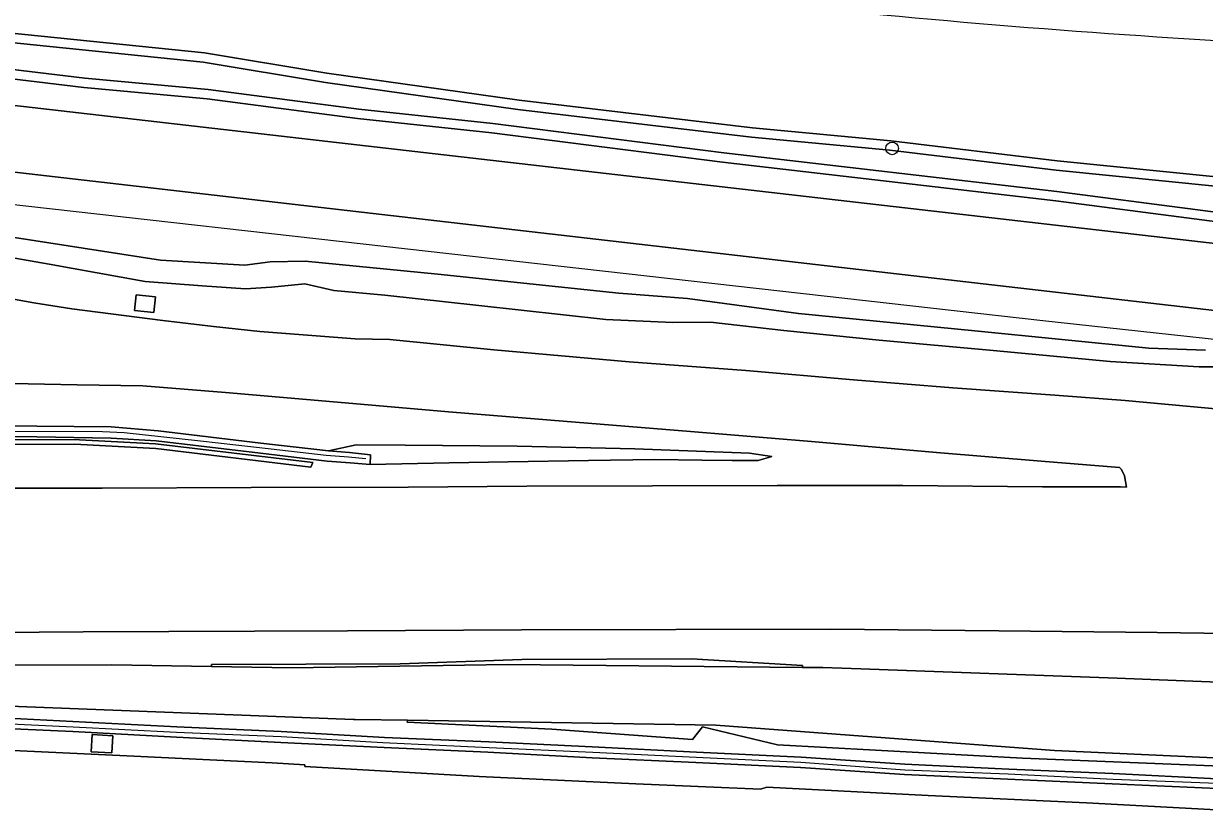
# Model space of a CAD drawing. Extents: x 161483 to 162250, y 379484 to 380833.
# Drawn here: x 161645 to 161736.1, y 379587.2 to 379648 of the extents above; entities that cross this region are included whole.
import ezdxf

# ---------------------------------------------------------------- set-up
doc = ezdxf.new("R2010")
doc.units = 0
for name, color, linetype in [('IMGEO_Berm_groen', 7, 'Continuous'), ('IMGEO_Boom', 7, 'Continuous'), ('IMGEO_Geluidsscherm', 7, 'Continuous'), ('IMGEO_Gemengd_bos', 7, 'Continuous'), ('IMGEO_Grasland_overig', 7, 'Continuous'), ('IMGEO_Groenvoorziening', 7, 'Continuous'), ('IMGEO_Hek', 7, 'Continuous'), ('IMGEO_Muur', 7, 'Continuous'), ('IMGEO_Oever', 7, 'Continuous'), ('IMGEO_Rijbaan_autosnelweg', 7, 'Continuous'), ('IMGEO_Rijbaan_autoweg', 7, 'Continuous'), ('IMGEO_Rijbaan_lokaal_gesloten', 7, 'Continuous'), ('IMGEO_Terreindeel_gesloten', 7, 'Continuous'), ('IMGEO_Voetpad_onverhard', 7, 'Continuous'), ('IMGEO_Waterloop', 7, 'Continuous')]:
    doc.layers.add(name, color=color, linetype=linetype)

msp = doc.modelspace()

# ---------------------------------------------------------------- linework, layer by layer
at = {"layer": 'IMGEO_Berm_groen'}
for points in [[(161737.056, 379621.558), (161735.718, 379621.548), (161728.835, 379621.974), (161719.798, 379622.813), (161711.001, 379623.607), (161703.637, 379624.363), (161697.994, 379624.989), (161695.08, 379624.967), (161689.918, 379625.215), (161680.115, 379626.287), (161672.847, 379627.092), (161668.926, 379627.445), (161666.677, 379627.953), (161664.099, 379627.695), (161662.093, 379627.584), (161658.747, 379627.798), (161654.348, 379628.147), (161646.932, 379629.476), (161642.196, 379630.3)], [(161641.736, 379627.223), (161645.746, 379626.482), (161648.694, 379626.037), (161651.692, 379625.636), (161655.718, 379625.14), (161659.633, 379624.669), (161663.199, 379624.281), (161670.559, 379623.725), (161673.224, 379623.669), (161681.265, 379622.873), (161691.708, 379621.951), (161700.724, 379621.264), (161709.019, 379620.547), (161716.694, 379619.934), (161724.572, 379619.358), (161729.997, 379618.966), (161733.053, 379618.675), (161737.808, 379618.228)], [(161639.349, 379612.193), (161651.024, 379612.197), (161662.528, 379612.241), (161674.644, 379612.265), (161683.816, 379612.343), (161693.514, 379612.357), (161703.143, 379612.388), (161712.824, 379612.402), (161723.626, 379612.28), (161729.65, 379612.283), (161730.109, 379612.27), (161729.942, 379613.144), (161729.726, 379613.619), (161729.571, 379613.793), (161723.518, 379614.264), (161715.444, 379614.95), (161705.782, 379615.785), (161696.451, 379616.554), (161686.62, 379617.362), (161678.071, 379618.044), (161668.876, 379618.848), (161660.564, 379619.583), (161654.171, 379620.094), (161649.105, 379620.175), (161641.51, 379620.321)], [(161638.001, 379616.999), (161645.98, 379616.963), (161651.714, 379616.911), (161655.348, 379616.604), (161663.286, 379615.661), (161668.499, 379615.08), (161670.645, 379615.526), (161674.42, 379615.507), (161683.069, 379615.429), (161692.148, 379615.211), (161700.99, 379614.896), (161702.712, 379614.622), (161701.663, 379614.327), (161699.657, 379614.312), (161697.315, 379614.342), (161693.683, 379614.41), (161688.572, 379614.324), (161682.361, 379614.229), (161677.823, 379614.147), (161671.708, 379614.005), (161670.178, 379614.137), (161668.409, 379614.267), (161663.244, 379614.896), (161655.21, 379615.839), (161651.721, 379616.051), (161645.987, 379616.151), (161637.912, 379616.186)], [(161634.309, 379615.894), (161648.79, 379615.935), (161655.137, 379615.613), (161667.3, 379614.156), (161667.135, 379613.819), (161655.173, 379615.252), (161648.908, 379615.574), (161634.305, 379615.551)], [(161741.487, 379600.918), (161732.458, 379601.045), (161720.248, 379601.173), (161707.266, 379601.296), (161695.311, 379601.273), (161683.39, 379601.251), (161669.959, 379601.183), (161662.79, 379601.154), (161649.571, 379601.096), (161639.331, 379601.01)], [(161631.418, 379598.536), (161651.772, 379598.547), (161659.479, 379598.42), (161659.481, 379598.576), (161674.037, 379598.631), (161683.417, 379598.966), (161696.51, 379599.01), (161705.086, 379598.502), (161705.083, 379598.357), (161706.672, 379598.341), (161709.605, 379598.234), (161729.373, 379597.51), (161748.873, 379596.75)], [(161739.942, 379590.615), (161722.079, 379591.354), (161703.152, 379592.386), (161697.378, 379593.769), (161696.611, 379592.783), (161685.73, 379593.573), (161674.581, 379594.135), (161674.591, 379594.272), (161670.566, 379594.338), (161670.438, 379594.34), (161640.567, 379595.5)], [(161640.714, 379594.599), (161648.768, 379594.182), (161656.798, 379593.765), (161664.851, 379593.396), (161672.834, 379592.931), (161680.887, 379592.609), (161688.845, 379592.216), (161696.899, 379591.823), (161704.977, 379591.43), (161712.984, 379590.894), (161721.014, 379590.501), (161729.043, 379590.155), (161737.097, 379589.762)], [(161737.103, 379588.998), (161729.001, 379589.367), (161720.948, 379589.736), (161712.966, 379590.081), (161704.935, 379590.618), (161696.858, 379591.01), (161688.852, 379591.38), (161680.798, 379591.82), (161672.792, 379592.166), (161664.834, 379592.56), (161656.78, 379592.976), (161648.774, 379593.394), (161640.72, 379593.763)], [(161643.035, 379591.983), (161652.931, 379591.532), (161664.143, 379590.981), (161666.665, 379590.83), (161666.666, 379590.703), (161680.128, 379589.939), (161692.231, 379589.369), (161701.856, 379588.958), (161702.33, 379589.106), (161714.799, 379588.454), (161727.013, 379587.902), (161739.422, 379587.24)]]:
    msp.add_lwpolyline(points, dxfattribs=at)
for points in [[(161653.525, 379625.903), (161653.651, 379627.121), (161655.141, 379626.967), (161655.015, 379625.749)], [(161651.85, 379593.083), (161651.777, 379591.751), (161650.179, 379591.839), (161650.252, 379593.171)]]:
    msp.add_lwpolyline(points, close=True, dxfattribs=at)
at = {"layer": 'IMGEO_Boom'}
msp.add_circle((161712.011, 379638.408), 0.489, dxfattribs=at)
at = {"layer": 'IMGEO_Geluidsscherm'}
for points in [[(161609.605, 379616.802), (161622.108, 379616.723), (161637.398, 379616.6), (161651.063, 379616.56), (161652.736, 379616.477), (161658.617, 379615.853), (161664.069, 379615.225), (161668.325, 379614.732), (161670.046, 379614.602), (161671.385, 379614.469)], [(161600.576, 379596.14), (161608.653, 379595.867), (161616.564, 379595.377), (161624.714, 379594.985), (161632.719, 379594.64), (161640.726, 379594.151), (161648.78, 379593.758), (161656.762, 379593.364), (161664.839, 379593.019), (161672.702, 379592.553), (161680.899, 379592.162), (161688.905, 379591.816), (161696.887, 379591.423), (161704.965, 379591.03), (161712.996, 379590.446), (161720.978, 379590.148), (161729.079, 379589.731), (161737.109, 379589.41)]]:
    msp.add_lwpolyline(points, dxfattribs=at)
at = {"layer": 'IMGEO_Gemengd_bos'}
msp.add_lwpolyline([(161648.885, 379660.654), (161647.502, 379660.073), (161622.386, 379649.784), (161639.983, 379647.713), (161658.923, 379645.776), (161668.368, 379644.228), (161683.213, 379642.14), (161701.236, 379639.997), (161711.917, 379638.997), (161724.739, 379637.454), (161758.241, 379634.088)], dxfattribs=at)
msp.add_arc((161783.422, 380416.442), 771.097, 260.649671, 266.580005, dxfattribs=at)
at = {"layer": 'IMGEO_Grasland_overig'}
for points in [[(161736.186, 379622.842), (161731.837, 379623), (161718.401, 379624.331), (161704.774, 379625.662), (161696.221, 379626.815), (161690.906, 379627.229), (161676.944, 379628.7), (161666.711, 379629.721), (161663.988, 379629.653), (161662.031, 379629.399), (161655.53, 379629.78), (161642.423, 379631.831)], [(161642.196, 379630.3), (161646.932, 379629.476), (161654.348, 379628.147), (161658.747, 379627.798), (161662.093, 379627.584), (161664.099, 379627.695), (161666.677, 379627.953), (161668.926, 379627.445), (161672.847, 379627.092), (161680.115, 379626.287), (161689.918, 379625.215), (161695.08, 379624.967), (161697.994, 379624.989), (161703.637, 379624.363), (161711.001, 379623.607), (161719.798, 379622.813), (161728.835, 379621.974), (161735.718, 379621.548), (161737.056, 379621.558)]]:
    msp.add_lwpolyline(points, dxfattribs=at)
msp.add_lwpolyline([(161668.499, 379615.08), (161670.124, 379614.948), (161671.75, 379614.77), (161671.708, 379614.005), (161677.823, 379614.147), (161682.361, 379614.229), (161688.572, 379614.324), (161693.683, 379614.41), (161697.315, 379614.342), (161699.657, 379614.312), (161701.663, 379614.327), (161702.712, 379614.622), (161700.99, 379614.896), (161692.148, 379615.211), (161683.069, 379615.429), (161674.42, 379615.507), (161670.645, 379615.526)], close=True, dxfattribs=at)
at = {"layer": 'IMGEO_Groenvoorziening'}
for points in [[(161773.12, 379630.3), (161780.293, 379632.09), (161775.42, 379632.741), (161773.665, 379632.264), (161766.599, 379631.24), (161753.608, 379631.053), (161746.009, 379631.595), (161724.643, 379634.374), (161698.918, 379637.34), (161681.113, 379639.625), (161670.753, 379640.727), (161659.13, 379642.239), (161649.611, 379643.107), (161637.409, 379644.574), (161612.428, 379647.266), (161608.105, 379648.093), (161597.223, 379649.61), (161592.998, 379650.718), (161588.516, 379651.464), (161577.408, 379653.8), (161559.193, 379658.101), (161556.149, 379658.938)], [(161569.801, 379650.269), (161619.685, 379644.281), (161638.885, 379642.346), (161749.901, 379629.585)], [(161756.199, 379624.075), (161739.578, 379625.589), (161571.719, 379644.939), (161551.44, 379647.069), (161545.036, 379647.75)], [(161566.638, 379637.832), (161572.655, 379637.517), (161579.12, 379637.205), (161591.614, 379636.565), (161602.784, 379635.95), (161604.105, 379635.877), (161616.008, 379635.176), (161616.591, 379635.141), (161624.141, 379634.667), (161629.89, 379633.79), (161642.423, 379631.831), (161655.53, 379629.78), (161662.031, 379629.399), (161663.988, 379629.653), (161666.711, 379629.721), (161676.944, 379628.7), (161690.906, 379627.229), (161696.221, 379626.815), (161704.774, 379625.662), (161718.401, 379624.331), (161731.837, 379623), (161736.186, 379622.842)], [(161748.873, 379596.75), (161729.373, 379597.51), (161709.605, 379598.234), (161706.672, 379598.341), (161705.083, 379598.357), (161682.351, 379598.587), (161665.678, 379598.318), (161659.479, 379598.42), (161651.772, 379598.547), (161631.418, 379598.536), (161625.169, 379598.44), (161612.17, 379598.302), (161603.921, 379598.126), (161602.968, 379597.852), (161602.494, 379597.45), (161611.145, 379597.206), (161625.079, 379596.529), (161640.567, 379595.5), (161670.438, 379594.34), (161670.566, 379594.338), (161674.591, 379594.272), (161698.392, 379593.883), (161724.542, 379591.931), (161752.55, 379590.662)]]:
    msp.add_lwpolyline(points, dxfattribs=at)
for points in [[(161612.461, 379615.792), (161615.464, 379615.751), (161630.347, 379615.657), (161634.305, 379615.551), (161648.908, 379615.574), (161655.173, 379615.252), (161667.135, 379613.819), (161667.3, 379614.156), (161655.137, 379615.613), (161648.79, 379615.935), (161634.309, 379615.894), (161630.318, 379615.958), (161615.487, 379616.131), (161613.331, 379616.151)], [(161659.479, 379598.42), (161665.678, 379598.318), (161682.351, 379598.587), (161705.083, 379598.357), (161705.086, 379598.502), (161696.51, 379599.01), (161683.417, 379598.966), (161674.037, 379598.631), (161659.481, 379598.576)], [(161674.581, 379594.135), (161685.73, 379593.573), (161696.611, 379592.783), (161697.378, 379593.769), (161703.152, 379592.386), (161722.079, 379591.354), (161739.942, 379590.615), (161759.091, 379589.74), (161773.2, 379589.066), (161774.498, 379589.73), (161773.484, 379589.769), (161752.55, 379590.662), (161724.542, 379591.931), (161698.392, 379593.883), (161674.591, 379594.272)]]:
    msp.add_lwpolyline(points, close=True, dxfattribs=at)
at = {"layer": 'IMGEO_Hek'}
for points in [[(161667.752, 379631.398), (161600.107, 379639.011)], [(161778.491, 379621.891), (161757.203, 379621.984), (161747.299, 379622.523), (161723.648, 379625.107), (161667.752, 379631.398)]]:
    msp.add_lwpolyline(points, dxfattribs=at)
at = {"layer": 'IMGEO_Muur'}
msp.add_lwpolyline([(161613.782, 379616.337), (161621.905, 379616.256), (161629.885, 379616.22), (161637.912, 379616.186), (161645.987, 379616.151), (161651.721, 379616.051), (161655.21, 379615.839), (161663.244, 379614.896), (161668.409, 379614.267), (161670.178, 379614.137), (161671.708, 379614.005), (161671.75, 379614.77), (161670.124, 379614.948), (161668.499, 379615.08), (161663.286, 379615.661), (161655.348, 379616.604), (161651.714, 379616.911), (161645.98, 379616.963), (161638.001, 379616.999), (161629.974, 379617.033), (161621.899, 379617.068), (161613.871, 379617.15), (161605.748, 379617.232)], close=True, dxfattribs=at)
for points in [[(161737.097, 379589.762), (161729.043, 379590.155), (161721.014, 379590.501), (161712.984, 379590.894), (161704.977, 379591.43), (161696.899, 379591.823), (161688.845, 379592.216), (161680.887, 379592.609), (161672.834, 379592.931), (161664.851, 379593.396), (161656.798, 379593.765), (161648.768, 379594.182), (161640.714, 379594.599)], [(161640.72, 379593.763), (161648.774, 379593.394), (161656.78, 379592.976), (161664.834, 379592.56), (161672.792, 379592.166), (161680.798, 379591.82), (161688.852, 379591.38), (161696.858, 379591.01), (161704.935, 379590.618), (161712.966, 379590.081), (161720.948, 379589.736), (161729.001, 379589.367), (161737.103, 379588.998)]]:
    msp.add_lwpolyline(points, dxfattribs=at)
at = {"layer": 'IMGEO_Oever'}
for points in [[(161758.241, 379634.088), (161724.739, 379637.454), (161711.917, 379638.997), (161701.236, 379639.997), (161683.213, 379642.14), (161668.368, 379644.228), (161658.923, 379645.776), (161639.983, 379647.713), (161622.386, 379649.784), (161617.986, 379650.227), (161610.222, 379651.008), (161604.24, 379651.843), (161597.394, 379653.219), (161558.87, 379661.138)], [(161556.149, 379658.938), (161559.193, 379658.101), (161577.408, 379653.8), (161588.516, 379651.464), (161592.998, 379650.718), (161597.223, 379649.61), (161608.105, 379648.093), (161612.428, 379647.266), (161637.409, 379644.574), (161649.611, 379643.107), (161659.13, 379642.239), (161670.753, 379640.727), (161681.113, 379639.625), (161698.918, 379637.34), (161724.643, 379634.374), (161746.009, 379631.595)], [(161622.307, 379649.063), (161639.904, 379646.992), (161658.827, 379645.057), (161668.259, 379643.511), (161683.12, 379641.421), (161701.159, 379639.276), (161711.84, 379638.276), (161724.659, 379636.733), (161758.181, 379633.365)], [(161746.082, 379632.317), (161724.731, 379635.094), (161699.006, 379638.06), (161681.198, 379640.345), (161670.838, 379641.447), (161659.21, 379642.96), (161649.687, 379643.828), (161637.491, 379645.295), (161612.535, 379647.984), (161608.223, 379648.809)]]:
    msp.add_lwpolyline(points, dxfattribs=at)
at = {"layer": 'IMGEO_Rijbaan_autosnelweg'}
msp.add_lwpolyline([(161739.422, 379587.24), (161727.013, 379587.902), (161714.799, 379588.454), (161702.33, 379589.106), (161701.856, 379588.958), (161692.231, 379589.369), (161680.128, 379589.939), (161666.666, 379590.703), (161666.665, 379590.83), (161664.143, 379590.981), (161652.931, 379591.532), (161643.035, 379591.983), (161632.747, 379592.575), (161621.56, 379593.051), (161611.334, 379593.526), (161601.064, 379594.017), (161596.401, 379594.256), (161580.636, 379594.974), (161565.363, 379595.685)], dxfattribs=at)
at = {"layer": 'IMGEO_Rijbaan_autoweg'}
for points in [[(161737.808, 379618.228), (161733.053, 379618.675), (161729.997, 379618.966), (161724.572, 379619.358), (161716.694, 379619.934), (161709.019, 379620.547), (161700.724, 379621.264), (161691.708, 379621.951), (161681.265, 379622.873), (161673.224, 379623.669), (161670.559, 379623.725), (161663.199, 379624.281), (161659.633, 379624.669), (161655.718, 379625.14), (161651.692, 379625.636), (161648.694, 379626.037), (161645.746, 379626.482), (161641.736, 379627.223)], [(161641.51, 379620.321), (161649.105, 379620.175), (161654.171, 379620.094), (161660.564, 379619.583), (161668.876, 379618.848), (161678.071, 379618.044), (161686.62, 379617.362), (161696.451, 379616.554), (161705.782, 379615.785), (161715.444, 379614.95), (161723.518, 379614.264), (161729.571, 379613.793), (161729.726, 379613.619), (161729.942, 379613.144), (161730.109, 379612.27), (161729.65, 379612.283), (161723.626, 379612.28), (161712.824, 379612.402), (161703.143, 379612.388), (161693.514, 379612.357), (161683.816, 379612.343), (161674.644, 379612.265), (161662.528, 379612.241), (161651.024, 379612.197), (161639.349, 379612.193)], [(161568.3, 379602.294), (161579.763, 379601.994), (161591.068, 379601.64), (161602.027, 379601.415), (161612.348, 379601.211), (161620.161, 379601.168), (161630.337, 379601.035), (161639.331, 379601.01), (161649.571, 379601.096), (161662.79, 379601.154), (161669.959, 379601.183), (161683.39, 379601.251), (161695.311, 379601.273), (161707.266, 379601.296), (161720.248, 379601.173), (161732.458, 379601.045), (161741.487, 379600.918)]]:
    msp.add_lwpolyline(points, dxfattribs=at)
at = {"layer": 'IMGEO_Rijbaan_lokaal_gesloten'}
for points in [[(161551.836, 379651.448), (161551.735, 379650.331), (161551.44, 379647.069), (161571.719, 379644.939), (161739.578, 379625.589), (161756.199, 379624.075)], [(161749.901, 379629.585), (161638.885, 379642.346)]]:
    msp.add_lwpolyline(points, dxfattribs=at)
at = {"layer": 'IMGEO_Terreindeel_gesloten'}
for points in [[(161653.525, 379625.903), (161655.015, 379625.749), (161655.141, 379626.967), (161653.651, 379627.121)], [(161651.85, 379593.083), (161650.252, 379593.171), (161650.179, 379591.839), (161651.777, 379591.751)]]:
    msp.add_lwpolyline(points, close=True, dxfattribs=at)
at = {"layer": 'IMGEO_Voetpad_onverhard'}
msp.add_arc((161783.422, 380416.442), 771.097, 260.649671, 266.580005, dxfattribs=at)
at = {"layer": 'IMGEO_Waterloop'}
for points in [[(161758.181, 379633.365), (161724.659, 379636.733), (161711.84, 379638.276), (161701.159, 379639.276), (161683.12, 379641.421), (161668.259, 379643.511), (161658.827, 379645.057), (161639.904, 379646.992), (161622.307, 379649.063)], [(161608.223, 379648.809), (161612.535, 379647.984), (161637.491, 379645.295), (161649.687, 379643.828), (161659.21, 379642.96), (161670.838, 379641.447), (161681.198, 379640.345), (161699.006, 379638.06), (161724.731, 379635.094), (161746.082, 379632.317)]]:
    msp.add_lwpolyline(points, dxfattribs=at)

doc.saveas('drawing.dxf')
